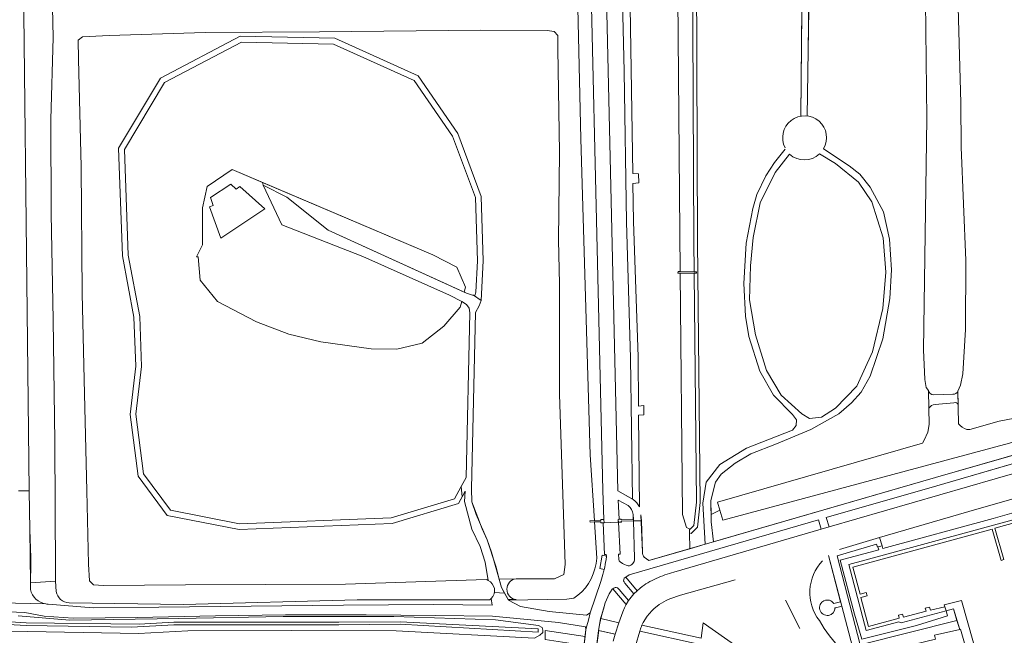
# Model space of a CAD drawing. Header units: metres. Extents: x 209813 to 223847, y 571801 to 587119.
# Tile 354 of 656: x 222173 to 222437, y 575777 to 575942. Entities that reach past the tile are written whole.
import ezdxf

# ---------------------------------------------------------------- set-up
doc = ezdxf.new("R2010")
doc.units = ezdxf.units.M
for name, color, linetype, lineweight in [('B-RO-GR-BEPLANTING_CULTUUR_BOSPLANTSOEN-GV', 8, 'Continuous', 0), ('B-RO-GR-BOS_GEMENGD-GV', 8, 'Continuous', 0), ('B-RO-GR-GROENVOORZIENING-GV', 8, 'Continuous', 0), ('B-RO-GR-HAAG-GV', 8, 'Continuous', 0), ('B-RO-GW-TALUD_KRUIN-G', 8, 'Continuous', 0), ('B-RO-IE-TERREINAFSCHEIDING_KUNSTMATIG_MUUR-GV', 8, 'Continuous', 0), ('B-RO-KW-KUNSTWERK_STEIGER-GV', 8, 'Continuous', 0), ('B-RO-KW-KUNSTWERK_STUW-GV', 8, 'Continuous', 0), ('B-RO-OG-TERREIN_CULTUURSCHEIDING-GV', 8, 'Continuous', 0), ('B-RO-OG-WEG-GV', 8, 'Continuous', 0), ('B-RO-VH-VERHARDING_GRASBETONSTEEN-GV', 8, 'Continuous', 0), ('B-RO-VH-VERHARDING_HALFVERHARDING-GV', 8, 'Continuous', 0), ('B-RO-VH-VERHARDING_PUIN-GV', 8, 'Continuous', 0), ('B-RO-VH-VERHARDING_STRAATBAKSTEEN-GV', 8, 'Continuous', 0), ('B-RO-VH-VERHARDING_TEGEL-GV', 8, 'Continuous', 0)]:
    doc.layers.add(name, color=color, linetype=linetype, lineweight=lineweight)

msp = doc.modelspace()

# ---------------------------------------------------------------- linework, layer by layer
at = {"layer": 'B-RO-GR-BEPLANTING_CULTUUR_BOSPLANTSOEN-GV', "flags": 128}
msp.add_lwpolyline([(222085.448, 575788.167), (222108.949, 575785.444), (222126.246, 575784.128), (222160.692, 575781.455), (222174.922, 575780.561), (222205.167, 575780.166), (222214.527, 575780.712), (222258.742, 575780.706), (222275.123, 575780.862), (222312.155, 575778.968), (222312.132, 575778.052), (222275.123, 575780.181), (222258.742, 575780.025), (222214.527, 575780.03), (222203.16, 575779.41), (222174.922, 575779.88), (222160.148, 575780.64), (222126.291, 575783.177), (222109.674, 575784.538), (222085.267, 575786.944), (222058.417, 575790.467), (222044.88, 575792.628)], dxfattribs=at)
at = {"layer": 'B-RO-GR-BOS_GEMENGD-GV', "flags": 128}
for points in [[(222176.076, 575791.269), (222182.816, 575791.715), (222182.729, 575793.961), (222182.573, 575829.146), (222182.173, 575861.84), (222181.582, 575890.255), (222181.518, 575915.562), (222182.165, 575937.544), (222181.406, 575969.863), (222181.187, 576000), (222180.935, 576025.402), (222179.87, 576025.22), (222178.83, 576024.92), (222177.79, 576024.4), (222176.69, 576023.62), (222175.77, 576022.56), (222175.03, 576021.34), (222174.29, 576018.62), (222173.39, 576010.16), (222173.695, 576000), (222175.739, 575815.978), (222175.925, 575805.477)], [(222306.211, 575792.398), (222316.477, 575792.367), (222319.044, 575793.498), (222319.333, 575796.189), (222317.899, 575841.886), (222317.901, 575871.432), (222317.621, 575883.178), (222317.883, 575906.716), (222317.373, 575934.51), (222317.374, 575938.068), (222316.467, 575939.1), (222314.528, 575939.425), (222296.671, 575939.478), (222253.542, 575939.067), (222222.89, 575938.829), (222197.135, 575938.078), (222189.971, 575937.661), (222188.855, 575936.804), (222188.911, 575931.727), (222189.626, 575902.831), (222189.946, 575868.889), (222190.518, 575841.964), (222191.17, 575815.958), (222191.593, 575796.265), (222191.847, 575791.823), (222192.987, 575790.792), (222195.628, 575790.604), (222217.593, 575790.753), (222260.523, 575790.963), (222298.22, 575792.147), (222298.493, 575792.058), (222298.757, 575791.943), (222297.934, 575796.855), (222296.593, 575801.019), (222294.334, 575805.678), (222292.358, 575813.089), (222292.579, 575815.869), (222290.764, 575812.542), (222272.992, 575807.156), (222231.974, 575805.599), (222212.687, 575809.349), (222204.891, 575819.929), (222202.758, 575836.464), (222204.309, 575849.396), (222203.804, 575862.535), (222200.717, 575879), (222199.667, 575907.867), (222210.929, 575926.637), (222232.242, 575937.826), (222257.649, 575937.297), (222279.936, 575927.215), (222290.576, 575911.787), (222296.906, 575894.907), (222297.43, 575877.612), (222296.839, 575867.002), (222296.32, 575865.525), (222295.337, 575863.77), (222294.264, 575816.477), (222294.334, 575813.018), (222297.087, 575805.748), (222298.428, 575802.854), (222300.758, 575795.726), (222301.7, 575792.256)], [(222291.481, 575817.079), (222292.799, 575819.494), (222293.792, 575863.69), (222293.687, 575864.927), (222292.928, 575865.924), (222291.641, 575866.711), (222291.241, 575865.181), (222286.814, 575860.102), (222281.066, 575855.528), (222274.271, 575853.91), (222267.353, 575854.071), (222253.872, 575855.863), (222245.314, 575857.931), (222236.675, 575861.261), (222226.188, 575866.763), (222221.543, 575872.406), (222221.036, 575878.668), (222220.595, 575878.677), (222222.146, 575881.924), (222222.146, 575891.819), (222223.423, 575897.565), (222230.096, 575902.149), (222283.909, 575879.279), (222290.367, 575875.914), (222292.657, 575870.596), (222292.308, 575869.26), (222292.898, 575868.991), (222294.564, 575868.398), (222295.203, 575868.358), (222295.466, 575869.237), (222295.885, 575877.628), (222295.371, 575894.605), (222289.198, 575911.067), (222278.908, 575925.986), (222257.302, 575935.761), (222232.608, 575936.275), (222212.03, 575925.472), (222201.226, 575907.466), (222202.255, 575879.171), (222205.342, 575862.708), (222205.856, 575849.333), (222204.313, 575836.471), (222206.371, 575820.523), (222213.573, 575810.749), (222232.093, 575807.147), (222272.735, 575808.691), (222289.712, 575813.835)]]:
    msp.add_lwpolyline(points, close=True, dxfattribs=at)
msp.add_lwpolyline([(222424.679, 575945.513), (222425.414, 575919.956), (222425.515, 575908.102), (222426.756, 575877.731), (222426.706, 575859.189), (222425.99, 575847.328), (222425.344, 575844.263), (222424.65, 575842.704), (222424.839, 575833.936), (222425.246, 575833.469), (222425.779, 575833.043), (222426.382, 575832.688), (222427.056, 575832.405), (222427.838, 575832.4), (222435.689, 575834.666), (222441.791, 575835.829)], dxfattribs=at)
at = {"layer": 'B-RO-GR-GROENVOORZIENING-GV', "flags": 128}
msp.add_lwpolyline([(222353.43, 575978.768), (222353.855, 575882.767), (222353.939, 575874.666), (222354.549, 575874.656), (222354.543, 575874.279), (222353.942, 575874.288), (222354.576, 575812.873), (222353.857, 575806.648), (222352.901, 575805.697), (222352.682, 575805.79), (222352.705, 575804.694), (222353.129, 575804.514), (222354.801, 575806.176), (222355.577, 575812.828), (222354.855, 575882.774), (222354.533, 575955.422)], dxfattribs=at)
at = {"layer": 'B-RO-GR-HAAG-GV', "flags": 128}
for points in [[(222353.43, 575978.768), (222353.855, 575882.767), (222353.939, 575874.666), (222354.549, 575874.656), (222354.543, 575874.279), (222353.942, 575874.288), (222354.576, 575812.873), (222353.857, 575806.648), (222352.901, 575805.697), (222352.682, 575805.79), (222352.705, 575804.694), (222353.129, 575804.514), (222354.801, 575806.176), (222355.577, 575812.828), (222354.855, 575882.774), (222354.533, 575955.422)], [(222324.281, 575773.433), (222324.705, 575776.892), (222314.01, 575778.487), (222314.01, 575776.048), (222322.141, 575774.836), (222322.004, 575773.718)]]:
    msp.add_lwpolyline(points, dxfattribs=at)
at = {"layer": 'B-RO-GW-TALUD_KRUIN-G', "flags": 128}
msp.add_lwpolyline([(222056.784, 575792.247), (222085.448, 575788.167), (222108.949, 575785.444), (222126.246, 575784.128), (222160.692, 575781.455), (222174.922, 575780.561), (222205.167, 575780.166), (222214.527, 575780.712), (222258.742, 575780.706), (222275.123, 575780.862), (222312.155, 575778.968), (222312.132, 575778.052), (222275.123, 575780.181), (222258.742, 575780.025), (222214.527, 575780.03), (222203.16, 575779.41), (222174.922, 575779.88), (222160.148, 575780.64), (222126.291, 575783.177), (222109.674, 575784.538), (222085.267, 575786.944), (222058.417, 575790.467), (222044.88, 575792.628)], dxfattribs=at)
at = {"layer": 'B-RO-IE-TERREINAFSCHEIDING_KUNSTMATIG_MUUR-GV', "flags": 128}
for points in [[(222329.769, 575808.297), (222328.924, 575808.29), (222328.929, 575807.998), (222326.03, 575807.877), (222326.044, 575807.547), (222328.935, 575807.668), (222328.939, 575807.409), (222329.784, 575807.416)], [(222333.7, 575807.513), (222334.433, 575807.555), (222334.424, 575807.799), (222337.678, 575807.903), (222337.668, 575808.234), (222334.412, 575808.141), (222334.405, 575808.353), (222333.567, 575808.305)]]:
    msp.add_lwpolyline(points, close=True, dxfattribs=at)
at = {"layer": 'B-RO-KW-KUNSTWERK_STEIGER-GV', "flags": 128}
msp.add_lwpolyline([(222441.44, 575808.735), (222404.995, 575798.754), (222395.407, 575796.162), (222400.008, 575778.464), (222408.795, 575780.804), (222409.413, 575780.602), (222421.477, 575783.733), (222421.126, 575784.879), (222417.279, 575783.931), (222417.026, 575784.783), (222415.895, 575784.486), (222416.119, 575783.654), (222410.048, 575782.036), (222409.822, 575782.882), (222408.683, 575782.616), (222408.892, 575781.772), (222400.637, 575779.589), (222398.609, 575787.35), (222400.298, 575787.809), (222400.065, 575788.649), (222398.415, 575788.258), (222396.446, 575795.476), (222433.823, 575805.692), (222436.257, 575797.29), (222436.925, 575797.567), (222434.57, 575805.918), (222442.634, 575808.196)], dxfattribs=at)
at = {"layer": 'B-RO-KW-KUNSTWERK_STUW-GV', "flags": 128}
msp.add_lwpolyline([(222353.942, 575874.288), (222354.543, 575874.279), (222354.549, 575874.656), (222349.619, 575874.737), (222349.613, 575874.359)], close=True, dxfattribs=at)
at = {"layer": 'B-RO-OG-TERREIN_CULTUURSCHEIDING-GV', "flags": 128}
for points in [[(222327.225, 575807.924), (222328.929, 575807.998), (222328.924, 575808.29), (222329.707, 575808.296), (222329.428, 575816.087), (222324.753, 576018.335), (222324.684, 576020.546), (222320.632, 576020.608), (222320.986, 575996.537), (222322.604, 575953.395), (222323.586, 575910.377), (222326.057, 575825.633)], [(222333.072, 576020.526), (222328.826, 576020.515), (222328.841, 576019.374), (222330.302, 575955.929), (222333.487, 575815.955), (222337.381, 575813.74), (222336.896, 575851.656), (222335.789, 575888.021), (222335.164, 575928.406), (222334.406, 575962.337), (222333.655, 575998.501), (222333.188, 576019.935)], [(222225.075, 575892.478), (222224.302, 575894.611), (222229.76, 575898.203), (222231.237, 575896.87), (222232.201, 575897.54), (222238.891, 575891.529), (222227.099, 575883.733), (222224.063, 575892.111)], [(222238.417, 575897.901), (222244.812, 575894.702), (222255.814, 575885.855), (222292.308, 575869.26), (222292.657, 575870.596), (222290.367, 575875.914), (222283.909, 575879.279), (222238.269, 575898.675)], [(222442.441, 575832.964), (222442.295, 575831.594), (222441.745, 575829.837), (222438.492, 575828.719), (222361.636, 575808.085), (222360.859, 575810.764), (222358.476, 575809.628), (222358.507, 575807.626), (222359.122, 575802.265), (222418.637, 575819.536), (222443.26, 575826.601), (222442.392, 575831.026), (222443.109, 575831.199), (222442.821, 575833.095)], [(222390.095, 575806.263), (222434.626, 575819.211), (222444.248, 575821.967), (222443.516, 575824.42), (222418.956, 575817.339), (222389.37, 575808.772)], [(222440.976, 575810.503), (222440.055, 575813.969), (222429.673, 575811.048), (222403.64, 575803.42), (222404.352, 575801.211), (222404.532, 575800.454), (222434.081, 575808.54)], [(222403.449, 575800.158), (222403.221, 575800.919), (222403.065, 575800.859), (222402.86, 575801.677), (222392.235, 575798.555), (222398.434, 575774.626), (222424.384, 575781.211), (222423.442, 575784.286), (222421.477, 575783.733), (222421.839, 575782.418), (222413.561, 575779.8), (222398.891, 575776.175), (222396.927, 575782.874), (222393.101, 575797.326)], [(222328.977, 575781.703), (222333.802, 575780.547), (222334.822, 575783.553), (222335.243, 575784.544), (222335.735, 575785.501), (222332.186, 575789.676), (222332.015, 575789.548), (222331.498, 575788.898), (222331.187, 575788.34), (222330.132, 575785.912)], [(222354.994, 575770.663), (222355.546, 575774.712), (222339.398, 575778.3), (222338.253, 575774.388), (222346.391, 575772.804)]]:
    msp.add_lwpolyline(points, close=True, dxfattribs=at)
for points in [[(222352.705, 575804.694), (222352.682, 575805.79), (222351.863, 575806.136), (222350.805, 575809.571), (222350.231, 575874.349), (222349.613, 575874.359), (222349.619, 575874.737), (222350.228, 575874.727), (222349.389, 575969.373)], [(222336.529, 575962.567), (222337.471, 575901), (222339.054, 575900.991), (222339.118, 575898.509), (222337.51, 575898.39), (222337.664, 575888.187), (222338.9, 575851.914), (222339.026, 575838.685), (222340.442, 575838.803), (222340.447, 575836.31), (222339.05, 575836.205), (222339.284, 575811.68)], [(222354.533, 575955.422), (222354.855, 575882.774), (222355.577, 575812.828), (222354.801, 575806.176), (222353.129, 575804.514), (222352.705, 575804.694), (222352.797, 575800.43), (222356.883, 575801.616), (222356.234, 575812.661), (222357.161, 575818.246), (222360.789, 575823.024), (222368.022, 575827.418), (222380.312, 575832.212), (222381.278, 575833.462), (222381.342, 575834.959), (222380.321, 575836.431), (222375.22, 575841.563), (222371.585, 575848.058), (222368.584, 575857.323), (222367.739, 575862.774), (222367.266, 575871.571), (222367.844, 575882.334), (222369.682, 575891.633), (222370.76, 575895.382), (222373.127, 575900.429), (222375.515, 575903.958), (222378.361, 575907.554)], [(222382.576, 575916.463), (222382.916, 575955.339)], [(222416.745, 575842.855), (222416.117, 575843.686), (222415.763, 575845.763), (222415.459, 575853.717), (222416.295, 575915.755), (222415.875, 575955.242), (222384.809, 575955.333), (222384.497, 575934.037), (222384.282, 575916.454)], [(222388.652, 575907.663), (222395.492, 575903.072), (222398.322, 575900.861), (222401.161, 575897.335), (222404.68, 575890.765), (222406.276, 575883.442), (222406.868, 575875.178), (222406.403, 575867.488), (222404.474, 575856.667), (222401.143, 575846.722), (222398.677, 575842.386), (222396.1, 575839.526), (222392.69, 575836.633), (222385.251, 575832.379), (222376.039, 575828.56), (222369.176, 575825.856), (222364.897, 575823.402), (222361.223, 575820.456), (222359.637, 575818.301), (222358.419, 575813.362), (222358.476, 575809.628)], [(222379.527, 575906.213), (222375.702, 575901.318), (222371.667, 575893.207), (222369.748, 575883.902), (222369.012, 575876.314), (222368.818, 575867.126), (222370.363, 575857.778), (222373.324, 575848.24), (222377.227, 575841.635), (222382.771, 575836.627), (222384.859, 575835.379), (222388.058, 575835.749), (222391.813, 575838.148), (222397.566, 575844.063), (222401.776, 575853.194), (222404.482, 575864.864), (222405.296, 575874.614), (222404.581, 575883.769), (222401.6, 575893.47), (222397.994, 575898.699), (222391.8, 575903.755), (222387.536, 575906.282)], [(222238.269, 575898.675), (222230.096, 575902.149), (222223.423, 575897.565), (222222.146, 575891.819), (222222.146, 575881.924), (222220.595, 575878.677), (222221.036, 575878.668), (222221.543, 575872.406), (222226.188, 575866.763), (222236.675, 575861.261), (222245.314, 575857.931), (222253.872, 575855.863), (222267.353, 575854.071), (222274.271, 575853.91), (222281.066, 575855.528), (222286.814, 575860.102), (222291.241, 575865.181), (222291.641, 575866.711), (222288.338, 575868.452), (222265.176, 575878.793), (222243.397, 575887.266), (222238.417, 575897.901)], [(222416.745, 575842.855), (222416.848, 575838.092)], [(222423.259, 575841.837), (222418.065, 575841.653)], [(222424.728, 575839.091), (222424.65, 575842.704)], [(222418.536, 575839.108), (222423.587, 575839.584)], [(222360.859, 575810.764), (222360.244, 575812.887), (222415.129, 575828.731), (222415.598, 575829.531), (222416.591, 575831.66), (222416.941, 575833.766), (222416.848, 575838.092)], [(222336.242, 575811.986), (222333.595, 575813.433), (222333.805, 575808.319)], [(222329.829, 575794.862), (222328.697, 575795.149), (222329.29, 575798.665), (222330.418, 575798.45), (222330.399, 575798.883), (222329.959, 575798.864), (222329.592, 575807.414), (222328.939, 575807.409), (222328.935, 575807.668), (222327.245, 575807.597), (222327.82, 575797.869)], [(222336.957, 575795.994), (222337.253, 575796.217), (222337.505, 575796.491), (222337.839, 575797.045), (222337.947, 575797.455), (222337.987, 575797.875), (222337.678, 575807.903), (222334.424, 575807.799), (222334.433, 575807.555), (222333.7, 575807.513), (222334.081, 575798.952), (222333.641, 575798.932), (222333.75, 575797.502)], [(222333.805, 575808.319), (222334.405, 575808.353), (222334.412, 575808.141), (222337.614, 575808.232), (222337.571, 575809.584)], [(222388.008, 575805.659), (222387.272, 575808.175), (222336.558, 575793.4), (222335.652, 575792.834), (222338.657, 575789.163), (222339.513, 575789.881)], [(222339.68, 575809.544), (222340.131, 575799.528)], [(222348.508, 575794.126), (222388.008, 575805.659)], [(222340.588, 575798.163), (222341.767, 575797.229), (222352.797, 575800.43)], [(222391.368, 575785.739), (222393.177, 575786.214), (222389.932, 575798.615)], [(222322.767, 575787.934), (222321.718, 575787.159), (222319.796, 575786.886), (222304.173, 575786.642), (222307.415, 575784.93), (222315.093, 575783.604), (222325.087, 575782.606), (222326.073, 575783.236), (222328.902, 575791.64), (222329.495, 575793.54)], [(222364.922, 575792.057), (222350.266, 575788.01), (222347.403, 575787.001), (222346.483, 575786.59), (222344.574, 575785.434), (222343.122, 575784.278), (222342.56, 575783.746), (222341.392, 575782.367), (222340.323, 575780.665)], [(222382.294, 575779.025), (222378.466, 575786.602)], [(222393.5, 575773.293), (222396.352, 575774.081), (222393.487, 575785.031), (222391.583, 575784.506)], [(222332.247, 575775.679), (222332.799, 575777.497), (222328.397, 575778.515), (222327.627, 575772.703), (222330.064, 575772.437)], [(222339.942, 575779.972), (222355.783, 575776.452), (222356.347, 575780.585), (222365.346, 575774.21), (222360.924, 575772.267), (222361.614, 575770.698), (222373.417, 575771.96), (222385.099, 575765.993), (222388.846, 575769.979)]]:
    msp.add_lwpolyline(points, dxfattribs=at)
at = {"layer": 'B-RO-OG-TERREIN_CULTUURSCHEIDING-GV'}
for points in [[(222418.065, 575841.653, -0.3036206), (222416.745, 575842.855)], [(222424.65, 575842.704, -0.3296263), (222423.259, 575841.837)], [(222416.848, 575838.092, -0.247737), (222418.536, 575839.108)], [(222423.587, 575839.584, -0.3860102), (222424.728, 575839.091)], [(222337.571, 575809.584, 0.208365), (222336.242, 575811.986)], [(222340.131, 575799.528, 0.1972768), (222340.588, 575798.163)], [(222327.82, 575797.869, -0.2111718), (222322.767, 575787.934)], [(222333.75, 575797.502, 0.2010638), (222334.106, 575796.894)], [(222388.368, 575797.226, 0.3684874), (222387.503, 575781.174)], [(222343.808, 575792.45, -0.0485575), (222348.508, 575794.126)], [(222339.513, 575789.881, -0.0719621), (222343.808, 575792.45)], [(222387.503, 575781.174, 0.0658589), (222393.5, 575773.293)], [(222340.323, 575780.665, 0.0378377), (222339.942, 575779.972)]]:
    msp.add_lwpolyline(points, format="xyb", dxfattribs=at)
for centre, radius, start, end in [((222383.556, 575910.611), 5.888, 329.94909, 207.22822), ((222389.626, 575784.608), 2.077, 33.00522, 0.96341)]:
    msp.add_arc(centre, radius, start, end, dxfattribs=at)
at = {"layer": 'B-RO-OG-WEG-GV', "flags": 128}
for points in [[(222312.155, 575778.968), (222275.123, 575780.862), (222258.742, 575780.706), (222214.527, 575780.712), (222205.167, 575780.166), (222174.922, 575780.561), (222160.692, 575781.455), (222126.246, 575784.128), (222108.949, 575785.444), (222085.448, 575788.167), (222056.784, 575792.247), (222045.132, 575794.057)], [(222044.88, 575792.628), (222058.417, 575790.467), (222085.267, 575786.944), (222109.674, 575784.538), (222126.291, 575783.177), (222160.148, 575780.64), (222174.922, 575779.88), (222203.16, 575779.41), (222214.527, 575780.03), (222258.742, 575780.025), (222275.123, 575780.181), (222312.132, 575778.052), (222312.155, 575778.968)], [(222182.816, 575791.715), (222176.076, 575791.269), (222176.056, 575789.46)], [(222182.922, 575788.952), (222182.816, 575791.715)], [(222306.211, 575792.398), (222301.7, 575792.256), (222302.31, 575790.008), (222304.101, 575786.773), (222306.262, 575786.789)], [(222180.792, 575785.565), (222192.833, 575784.609), (222210.513, 575784.719), (222235.184, 575785.039), (222259.936, 575785.271), (222284.064, 575785.45), (222299.818, 575785.3), (222299.572, 575787.076), (222299.205, 575786.761), (222263.666, 575786.727), (222217.114, 575785.502), (222186.443, 575785.901)], [(222314.01, 575776.048), (222314.01, 575778.487), (222324.705, 575776.892), (222324.93, 575778.732), (222324.838, 575779.449), (222317.599, 575780.68), (222299.885, 575782.305), (222284.595, 575782.511), (222266.05, 575782.699), (222244.448, 575782.718), (222225.619, 575782.426), (222204.645, 575781.955), (222187.487, 575781.854), (222179.726, 575782.375), (222174.524, 575783.314), (222167.687, 575783.57)], [(222172.732, 575782.401), (222186.592, 575781.249), (222215.859, 575781.701), (222243.779, 575782.243), (222273.492, 575782.232), (222300.676, 575781.378), (222312.216, 575779.852), (222313.178, 575779.283), (222313.409, 575778.609), (222313.409, 575777.954), (222312.62, 575777.261), (222311.116, 575776.449), (222274.064, 575778.373), (222246.06, 575778.465), (222218.197, 575778.372), (222204.98, 575777.73), (222170.385, 575778.333)]]:
    msp.add_lwpolyline(points, dxfattribs=at)
at = {"layer": 'B-RO-OG-WEG-GV'}
for points in [[(222306.262, 575786.789, -0.8891095), (222306.211, 575792.398)], [(222176.056, 575789.46, 0.3029056), (222180.143, 575785.631)], [(222186.443, 575785.901, -0.3441683), (222182.922, 575788.952)]]:
    msp.add_lwpolyline(points, format="xyb", dxfattribs=at)
at = {"layer": 'B-RO-VH-VERHARDING_GRASBETONSTEEN-GV', "flags": 128}
for points in [[(222330.324, 575797.46), (222330.418, 575798.45), (222329.29, 575798.665), (222328.697, 575795.149), (222329.829, 575794.862)], [(222335.052, 575791.854), (222335.224, 575791.511), (222335.4, 575791.215), (222337.804, 575788.324), (222338.657, 575789.163)], [(222338.657, 575789.163), (222335.652, 575792.834), (222335.233, 575792.494)], [(222332.746, 575790.045), (222332.402, 575789.837), (222332.186, 575789.676)], [(222332.186, 575789.676), (222335.735, 575785.501), (222336.364, 575786.519), (222333.89, 575789.5), (222333.413, 575789.919)]]:
    msp.add_lwpolyline(points, dxfattribs=at)
at = {"layer": 'B-RO-VH-VERHARDING_GRASBETONSTEEN-GV'}
for points in [[(222329.829, 575794.862, 0.0193675), (222330.324, 575797.46)], [(222335.233, 575792.494, 0.2137578), (222335.052, 575791.854)], [(222333.413, 575789.919, 0.1407227), (222332.746, 575790.045)]]:
    msp.add_lwpolyline(points, format="xyb", dxfattribs=at)
at = {"layer": 'B-RO-VH-VERHARDING_GRASBETONSTEEN-GV', "flags": 128}
msp.add_lwpolyline([(222328.977, 575781.703), (222328.536, 575780.004), (222328.308, 575778.536), (222332.799, 575777.497), (222333.802, 575780.547)], close=True, dxfattribs=at)
at = {"layer": 'B-RO-VH-VERHARDING_HALFVERHARDING-GV', "flags": 128}
for points in [[(222335.718, 576020.533), (222333.072, 576020.526), (222333.188, 576019.935), (222333.655, 575998.501), (222334.406, 575962.337), (222335.164, 575928.406), (222335.789, 575888.021), (222336.896, 575851.656), (222337.381, 575813.74), (222337.644, 575813.59)], [(222339.284, 575811.68), (222339.05, 575836.205), (222340.447, 575836.31), (222340.442, 575838.803), (222339.026, 575838.685), (222338.9, 575851.914), (222337.664, 575888.187), (222337.51, 575898.39), (222339.118, 575898.509), (222339.054, 575900.991), (222337.471, 575901), (222336.529, 575962.567), (222336.412, 575967.081), (222338.149, 575967.221), (222338.059, 575969.55), (222336.345, 575969.651), (222335.594, 575998.567), (222335.663, 576018.98), (222335.718, 576020.533)], [(222384.282, 575916.454), (222384.497, 575934.037), (222384.819, 575955.997), (222384.853, 575963.149), (222382.985, 575963.162), (222382.576, 575916.463)], [(222296.839, 575867.002), (222297.43, 575877.612), (222296.906, 575894.907), (222290.576, 575911.787), (222279.936, 575927.215), (222257.649, 575937.297), (222232.242, 575937.826), (222210.929, 575926.637), (222199.667, 575907.867), (222200.717, 575879), (222203.804, 575862.535), (222204.309, 575849.396), (222202.758, 575836.464), (222204.891, 575819.929), (222212.687, 575809.349), (222231.974, 575805.599), (222272.992, 575807.156), (222290.764, 575812.542), (222291.743, 575814.336), (222291.481, 575817.079), (222289.712, 575813.835), (222272.735, 575808.691), (222232.093, 575807.147), (222213.573, 575810.749), (222206.371, 575820.523), (222204.313, 575836.471), (222205.856, 575849.333), (222205.342, 575862.708), (222202.255, 575879.171), (222201.226, 575907.466), (222212.03, 575925.472), (222232.608, 575936.275), (222257.302, 575935.761), (222278.908, 575925.986), (222289.198, 575911.067), (222295.371, 575894.605), (222295.885, 575877.628), (222295.466, 575869.237), (222295.203, 575868.358), (222294.833, 575868.381)], [(222378.361, 575907.554), (222375.515, 575903.958), (222373.127, 575900.429), (222370.76, 575895.382), (222369.682, 575891.633), (222367.844, 575882.334), (222367.266, 575871.571), (222367.739, 575862.774), (222368.584, 575857.323), (222371.585, 575848.058), (222375.22, 575841.563), (222380.321, 575836.431), (222381.342, 575834.959), (222381.278, 575833.462), (222380.312, 575832.212), (222368.022, 575827.418), (222360.789, 575823.024), (222357.161, 575818.246), (222356.234, 575812.661), (222356.883, 575801.616), (222359.122, 575802.265), (222358.507, 575807.626), (222358.419, 575813.362), (222359.637, 575818.301), (222361.223, 575820.456), (222364.897, 575823.402), (222369.176, 575825.856), (222376.039, 575828.56), (222385.251, 575832.379), (222392.69, 575836.633), (222396.1, 575839.526), (222398.677, 575842.386), (222401.143, 575846.722), (222404.474, 575856.667), (222406.403, 575867.488), (222406.868, 575875.178), (222406.276, 575883.442), (222404.68, 575890.765), (222401.161, 575897.335), (222398.322, 575900.861), (222395.492, 575903.072), (222388.652, 575907.663)], [(222300.409, 575788.703), (222303.127, 575788.533), (222302.31, 575790.008), (222299.628, 575799.537), (222298.428, 575802.854), (222295.534, 575809.63), (222294.334, 575813.018), (222294.264, 575816.477), (222295.337, 575863.77), (222296.32, 575865.525), (222296.839, 575867.002), (222294.833, 575868.381), (222294.564, 575868.398), (222292.898, 575868.991), (222255.814, 575885.855), (222244.812, 575894.702), (222238.417, 575897.901), (222243.397, 575887.266), (222265.176, 575878.793), (222288.338, 575868.452), (222291.641, 575866.711)], [(222291.641, 575866.711), (222292.928, 575865.924), (222293.687, 575864.927), (222293.792, 575863.69), (222292.799, 575819.494), (222291.481, 575817.079)], [(222291.743, 575814.336), (222292.579, 575815.869), (222292.358, 575813.089), (222294.334, 575805.678), (222296.593, 575801.019), (222297.934, 575796.855), (222298.757, 575791.943)], [(222167.687, 575783.57), (222174.524, 575783.314), (222179.726, 575782.375), (222187.487, 575781.854), (222204.645, 575781.955), (222225.619, 575782.426), (222244.448, 575782.718), (222266.05, 575782.699), (222284.595, 575782.511), (222299.885, 575782.305), (222317.599, 575780.68), (222324.838, 575779.449), (222324.93, 575778.732), (222325.16, 575779.723), (222325.643, 575781.272), (222326.073, 575783.236), (222325.087, 575782.606), (222315.093, 575783.604), (222307.415, 575784.93), (222304.173, 575786.642), (222303.127, 575788.533)], [(222299.572, 575787.076), (222299.818, 575785.3), (222284.064, 575785.45), (222259.936, 575785.271), (222235.184, 575785.039), (222210.513, 575784.719), (222192.833, 575784.609), (222180.792, 575785.565)], [(222180.143, 575785.631), (222167.911, 575785.916)]]:
    msp.add_lwpolyline(points, dxfattribs=at)
at = {"layer": 'B-RO-VH-VERHARDING_HALFVERHARDING-GV'}
for points in [[(222379.527, 575906.213, 0.3869379), (222387.536, 575906.282)], [(222180.792, 575785.565, -0.0315886), (222180.143, 575785.631)]]:
    msp.add_lwpolyline(points, format="xyb", dxfattribs=at)
msp.add_arc((222297.408, 575789.218), 3.045, 315.29308, 63.98877, dxfattribs=at)
at = {"layer": 'B-RO-VH-VERHARDING_PUIN-GV', "flags": 128}
for points in [[(222175.739, 575815.978), (222173.695, 576000)], [(222176.056, 575789.46), (222176.153, 575798.07), (222175.925, 575805.477), (222175.739, 575815.978), (222172.89, 575815.955)]]:
    msp.add_lwpolyline(points, dxfattribs=at)
at = {"layer": 'B-RO-VH-VERHARDING_STRAATBAKSTEEN-GV', "flags": 128}
for points in [[(222323.625, 576068.706), (222324.578, 576025.681), (222324.631, 576022.803), (222319.299, 576022.836), (222319.476, 576022.835), (222319.464, 576020.705), (222319.301, 576020.629), (222324.684, 576020.546), (222324.753, 576018.335), (222329.428, 575816.087), (222329.769, 575808.297), (222329.784, 575807.416)], [(222337.644, 575813.59), (222333.487, 575815.955), (222330.302, 575955.929), (222328.841, 576019.374), (222328.826, 576020.515), (222336.073, 576020.534), (222347.533, 576020.618), (222347.354, 576020.619), (222347.356, 576022.747), (222347.508, 576022.796), (222336.984, 576022.702), (222328.774, 576022.672), (222327.723, 576069.102)], [(222335.652, 575792.834), (222336.558, 575793.4), (222387.272, 575808.175), (222388.008, 575805.659), (222390.095, 575806.263), (222389.37, 575808.772), (222418.956, 575817.339), (222448.154, 575825.757), (222454.564, 575827.639), (222480.449, 575835.141), (222480.638, 575835.157), (222480.738, 575835.378), (222480.955, 575836.109), (222481.134, 575837.516), (222468.022, 575833.773), (222454.004, 575829.728), (222449.401, 575828.363), (222418.637, 575819.536), (222341.767, 575797.229), (222340.588, 575798.163)], [(222333.595, 575807.507), (222333.567, 575808.305), (222333.805, 575808.319), (222333.595, 575813.433), (222336.242, 575811.986)], [(222333.75, 575797.502), (222333.641, 575798.932), (222334.081, 575798.952), (222333.7, 575807.513), (222329.592, 575807.414), (222329.959, 575798.864), (222330.399, 575798.883), (222330.418, 575798.442), (222330.324, 575797.46)], [(222337.678, 575807.903), (222337.987, 575797.875), (222337.947, 575797.455), (222337.839, 575797.045), (222337.505, 575796.491), (222337.253, 575796.217), (222336.957, 575795.994)], [(222337.571, 575809.584), (222337.668, 575808.234), (222337.678, 575807.903), (222339.803, 575807.913), (222339.68, 575809.544)], [(222340.131, 575799.528), (222339.803, 575807.913)], [(222336.268, 575795.868), (222335.724, 575796.029), (222335.323, 575796.18), (222334.746, 575796.445), (222334.106, 575796.894)], [(222329.495, 575793.54), (222328.902, 575791.64), (222326.073, 575783.236), (222325.643, 575781.272), (222325.16, 575779.723), (222324.93, 575778.732), (222324.281, 575773.433)], [(222337.804, 575788.324), (222335.4, 575791.215), (222335.224, 575791.511), (222335.052, 575791.854)], [(222335.233, 575792.494), (222335.652, 575792.834)], [(222327.627, 575772.703), (222328.308, 575778.536), (222328.88, 575781.726), (222329.623, 575784.265), (222330.132, 575785.912), (222331.187, 575788.34), (222331.498, 575788.898), (222332.015, 575789.548), (222332.402, 575789.837), (222332.746, 575790.045)], [(222333.413, 575789.919), (222333.89, 575789.5), (222336.364, 575786.519)], [(222339.67, 575779.23), (222339.398, 575778.3), (222355.546, 575774.712), (222354.994, 575770.663), (222356.402, 575770.278), (222359.406, 575771.599), (222360.491, 575769.13), (222373.097, 575770.209), (222385.646, 575764.02), (222390.086, 575768.743)]]:
    msp.add_lwpolyline(points, dxfattribs=at)
at = {"layer": 'B-RO-VH-VERHARDING_STRAATBAKSTEEN-GV'}
for points in [[(222339.284, 575811.68, 0.1424399), (222337.644, 575813.59)], [(222329.829, 575794.862, -0.0096104), (222329.495, 575793.54)], [(222336.957, 575795.994, -0.2349629), (222336.268, 575795.868)], [(222336.364, 575786.519, -0.0397702), (222337.804, 575788.324)], [(222339.942, 575779.972, 0.0376208), (222339.67, 575779.23)]]:
    msp.add_lwpolyline(points, format="xyb", dxfattribs=at)
at = {"layer": 'B-RO-VH-VERHARDING_STRAATBAKSTEEN-GV', "flags": 128}
msp.add_lwpolyline([(222432.03, 575763.878), (222425.561, 575786.552), (222420.997, 575785.382), (222421.477, 575783.733), (222423.442, 575784.286), (222425.119, 575778.812), (222425.343, 575778.864), (222428.195, 575768.843), (222427.228, 575768.497), (222428.741, 575762.916), (222429.015, 575762.914)], close=True, dxfattribs=at)
at = {"layer": 'B-RO-VH-VERHARDING_TEGEL-GV', "flags": 128}
for points in [[(222396.07, 575770.927), (222396.971, 575771.85), (222405.079, 575767.227), (222406.325, 575767.544), (222405.003, 575772.862), (222418.596, 575776.216), (222418.339, 575777.238), (222425.119, 575778.812), (222424.384, 575781.211), (222398.434, 575774.626), (222392.235, 575798.555), (222402.86, 575801.677), (222403.065, 575800.859), (222403.221, 575800.919), (222404.352, 575801.211), (222403.64, 575803.42), (222392.931, 575800.265)], [(222389.932, 575798.615), (222393.487, 575785.031)], [(222393.487, 575785.031), (222396.352, 575774.081), (222393.5, 575773.293)]]:
    msp.add_lwpolyline(points, dxfattribs=at)

doc.saveas('drawing.dxf')
